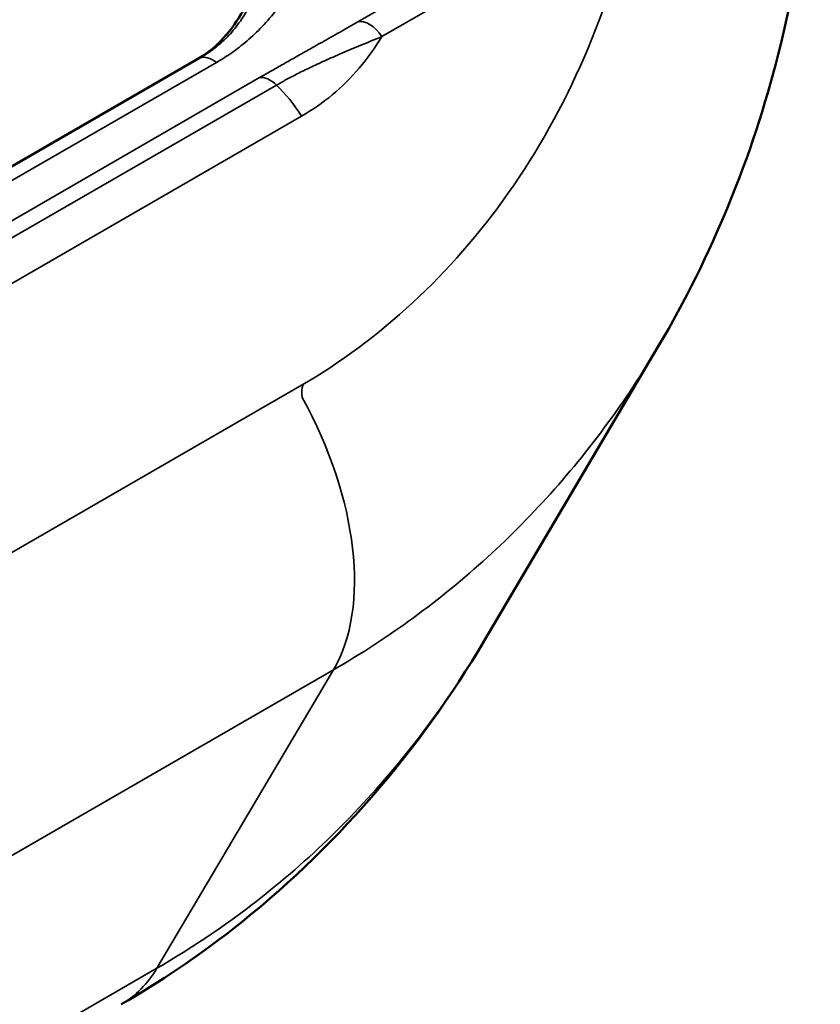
# Model space of a CAD drawing. Header units: millimetres. Extents: x 0 to 14369, y -869 to 2970.
# Tile 694 of 787: x 3671.05 to 3673.97, y 1806.07 to 1809.66. Entities that reach past the tile are written whole.
import ezdxf

# ---------------------------------------------------------------- set-up
doc = ezdxf.new("R2010")
doc.units = ezdxf.units.MM
doc.header["$LTSCALE"] = 10
doc.layers.add('Sichtbar (ISO)', color=7, linetype='Continuous', lineweight=50)
doc.layers.add('Sichtbar schmal (ISO)', color=7, linetype='Continuous', lineweight=35)

msp = doc.modelspace()

# ---------------------------------------------------------------- linework, layer by layer
at = {"layer": 'Sichtbar (ISO)'}
for p, q in [((3671.693, 1809.5099), (3663.9169, 1805.0204)), ((3671.7313, 1809.5186), (3671.7313, 1809.5186)), ((3672.743, 1807.3917), (3673.3787, 1808.4668)), ((3672.743, 1807.3917), (3672.7429, 1807.3916))]:
    msp.add_line(p, q, dxfattribs=at)
for points, knots in [([(3672.7693, 1813.5429), (3673.1039, 1813.1795), (3673.3795, 1812.7592), (3673.7674, 1811.8774), (3673.8869, 1811.4061), (3673.968, 1810.4644), (3673.9289, 1809.9825), (3673.7199, 1809.1556), (3673.5722, 1808.7942), (3673.3786, 1808.4668)], [0, 0, 0, 0, 0.1524689, 0.1524689, 0.302761, 0.302761, 0.4551149, 0.4551149, 0.5813848, 0.5813848, 0.5813848, 0.5813848]), ([(3671.6929, 1809.5099), (3671.7594, 1809.5483), (3671.8144, 1809.6039), (3671.8658, 1809.6932), (3671.8742, 1809.7096), (3671.882, 1809.7268)], [0, 0, 0, 0, 0.03909774, 0.03909774, 0.0473842, 0.0473842, 0.0473842, 0.0473842]), ([(3672.743, 1807.3915), (3672.5041, 1806.9875), (3672.1906, 1806.6251), (3671.6979, 1806.24), (3671.5616, 1806.1478), (3671.4197, 1806.0659)], [0, 0, 0, 0, 0.1545071, 0.1545071, 0.2095151, 0.2095151, 0.2095151, 0.2095151])]:
    msp.add_open_spline(points, degree=3, knots=knots, dxfattribs=at)
at = {"layer": 'Sichtbar schmal (ISO)'}
for p, q in [((3672.282, 1809.6489), (3673.2126, 1810.1862)), ((3672.3695, 1809.595), (3673.3001, 1810.1323)), ((3671.7062, 1809.5166), (3663.928, 1805.0259)), ((3671.7665, 1809.5006), (3663.9883, 1805.0098)), ((3664.1456, 1804.9546), (3671.9237, 1809.4453)), ((3664.2076, 1804.9276), (3671.9858, 1809.4184)), ((3672.0772, 1809.3048), (3664.2991, 1804.8142)), ((3664.989, 1804.2307), (3672.1023, 1808.338)), ((3665.122, 1803.203), (3672.193, 1807.2855)), ((3671.5499, 1806.1977), (3672.193, 1807.2855)), ((3671.5499, 1806.1977), (3664.4788, 1802.1152))]:
    msp.add_line(p, q, dxfattribs=at)
for centre, major_axis, ratio, start_param, end_param in [((3672.3239, 1809.5589), (-0.05, 0.0866), 0.57735, 4.796961, 6.131203), ((3671.893, 1809.1635), (-0.2, 0.3464), 0.57735, 6.218987, 6.283185), ((3671.7529, 1809.4283), (-0.05, 0.0866), 0.57735, 5.303877, 6.219022), ((3671.9625, 1809.3546), (-0.05, 0.0866), 0.577425, 5.163294, 6.078464), ((3671.8929, 1809.1635), (-0.2, 0.3464), 0.57735, 4.788155, 5.163338), ((3671.5628, 1808.0197), (0.5, -0.866), 0.57735, 0.314614, 1.536669), ((3670.9197, 1806.9319), (0.5, -0.866), 0.57735, 0.000015, 0.314614)]:
    msp.add_ellipse(centre, major_axis=major_axis, ratio=ratio, start_param=start_param, end_param=end_param, dxfattribs=at)
for points, knots in [([(3672.4713, 1810.5458), (3672.4352, 1810.5302), (3672.3951, 1810.51), (3672.3529, 1810.485), (3672.3108, 1810.46), (3672.2666, 1810.4301), (3672.2254, 1810.3953), (3672.1842, 1810.3605), (3672.146, 1810.3208), (3672.1152, 1810.2795), (3672.0845, 1810.2382), (3672.0609, 1810.1956), (3672.0416, 1810.1516), (3672.0224, 1810.1076), (3672.0075, 1810.0623), (3671.9943, 1810.0167), (3671.981, 1809.9712), (3671.969, 1809.9256), (3671.9568, 1809.8851), (3671.9447, 1809.8446), (3671.9327, 1809.8091), (3671.9205, 1809.7786), (3671.9082, 1809.7481), (3671.896, 1809.7224), (3671.8833, 1809.6994), (3671.8706, 1809.6764), (3671.8575, 1809.6561), (3671.8437, 1809.6378), (3671.83, 1809.6195), (3671.8157, 1809.6032), (3671.8009, 1809.5884), (3671.7961, 1809.5837), (3671.7913, 1809.5791), (3671.7864, 1809.5746), (3671.7761, 1809.5653), (3671.7656, 1809.5567), (3671.7548, 1809.5486), (3671.739, 1809.5367), (3671.7226, 1809.5261), (3671.7062, 1809.5166)], [0.0000013, 0.0000013, 0.0000013, 0.0000013, 0.0833333, 0.0833333, 0.0833333, 0.1666667, 0.1666667, 0.1666667, 0.25, 0.25, 0.25, 0.3333333, 0.3333333, 0.3333333, 0.4166667, 0.4166667, 0.4166667, 0.5, 0.5, 0.5, 0.5833333, 0.5833333, 0.5833333, 0.6666667, 0.6666667, 0.6666667, 0.75, 0.75, 0.75, 0.8333333, 0.8333333, 0.8333333, 0.8602248, 0.8602248, 0.8602248, 0.9166667, 0.9166667, 0.9166667, 0.9999962, 0.9999962, 0.9999962, 0.9999962]), ([(3672.4944, 1810.435), (3672.4673, 1810.4193), (3672.4392, 1810.4013), (3672.4096, 1810.3797), (3672.38, 1810.3581), (3672.349, 1810.3328), (3672.32, 1810.3042), (3672.291, 1810.2756), (3672.2643, 1810.2434), (3672.2419, 1810.2099), (3672.2196, 1810.1765), (3672.2015, 1810.1419), (3672.1854, 1810.1055), (3672.1692, 1810.0692), (3672.155, 1810.0311), (3672.14, 1809.9919), (3672.1249, 1809.9526), (3672.1091, 1809.912), (3672.0925, 1809.8749), (3672.0758, 1809.8378), (3672.0581, 1809.804), (3672.0405, 1809.7743), (3672.0229, 1809.7445), (3672.0053, 1809.7188), (3671.9875, 1809.6954), (3671.9697, 1809.672), (3671.9517, 1809.6509), (3671.9334, 1809.6317), (3671.9152, 1809.6125), (3671.8967, 1809.5951), (3671.8782, 1809.5792), (3671.8596, 1809.5634), (3671.8409, 1809.549), (3671.8223, 1809.536), (3671.8036, 1809.523), (3671.7849, 1809.5112), (3671.7665, 1809.5006)], [0.000002, 0.000002, 0.000002, 0.000002, 0.0833333, 0.0833333, 0.0833333, 0.1666667, 0.1666667, 0.1666667, 0.25, 0.25, 0.25, 0.3333333, 0.3333333, 0.3333333, 0.4166667, 0.4166667, 0.4166667, 0.5, 0.5, 0.5, 0.5833333, 0.5833333, 0.5833333, 0.6666667, 0.6666667, 0.6666667, 0.75, 0.75, 0.75, 0.8333333, 0.8333333, 0.8333333, 0.9166667, 0.9166667, 0.9166667, 1, 1, 1, 1]), ([(3673.3001, 1810.1323), (3673.2574, 1809.9255), (3673.197, 1809.7324), (3673.1215, 1809.5526), (3673.0459, 1809.3727), (3672.9551, 1809.2059), (3672.8515, 1809.0544), (3672.7479, 1808.9029), (3672.6315, 1808.7666), (3672.5061, 1808.6472), (3672.3806, 1808.5277), (3672.2461, 1808.4251), (3672.1023, 1808.338)], [0, 0, 0, 0, 0.25, 0.25, 0.25, 0.5, 0.5, 0.5, 0.75, 0.75, 0.75, 1, 1, 1, 1]), ([(3671.9237, 1809.4453), (3671.9351, 1809.4519), (3671.9592, 1809.4657), (3671.9991, 1809.4884), (3672.0442, 1809.514), (3672.0949, 1809.5425), (3672.1519, 1809.5747), (3672.2144, 1809.6101), (3672.2591, 1809.6357), (3672.282, 1809.6489)], [0.0000001, 0.0000001, 0.0000001, 0.0000001, 0.1428571, 0.2857143, 0.4285714, 0.5714286, 0.7142857, 0.8571429, 0.9999966, 0.9999966, 0.9999966, 0.9999966]), ([(3672.3695, 1809.595), (3672.3445, 1809.5536), (3672.2893, 1809.4769), (3672.1913, 1809.3799), (3672.1168, 1809.3277), (3672.0772, 1809.3048)], [0, 0, 0, 0, 0.3333333, 0.6666667, 0.9999957, 0.9999957, 0.9999957, 0.9999957]), ([(3672.193, 1807.2855), (3672.3942, 1807.4017), (3672.5825, 1807.5395), (3672.754, 1807.6959), (3672.9256, 1807.8523), (3673.0807, 1808.0271), (3673.2187, 1808.2208), (3673.275, 1808.2998), (3673.3284, 1808.3819), (3673.3786, 1808.4668)], [0, 0, 0, 0, 0.1111111, 0.1111111, 0.1111111, 0.2222222, 0.2222222, 0.2222222, 0.2675363, 0.2675363, 0.2675363, 0.2675363]), ([(3672.0837, 1808.3273), (3672.083, 1808.326), (3672.0824, 1808.3247), (3672.0819, 1808.3232), (3672.0782, 1808.3133), (3672.0775, 1808.2985), (3672.0796, 1808.2787)], [0.4260796, 0.4260796, 0.4260796, 0.4260796, 0.5, 0.5, 0.5, 0.9995236, 0.9995236, 0.9995236, 0.9995236]), ([(3672.7429, 1807.3916), (3672.7048, 1807.3271), (3672.6647, 1807.2638), (3672.6226, 1807.2019), (3672.4815, 1806.9945), (3672.3183, 1806.803), (3672.1381, 1806.6343), (3671.9579, 1806.4656), (3671.7609, 1806.3196), (3671.5499, 1806.1977)], [0.7446367, 0.7446367, 0.7446367, 0.7446367, 0.7777778, 0.7777778, 0.7777778, 0.8888889, 0.8888889, 0.8888889, 1, 1, 1, 1])]:
    msp.add_open_spline(points, degree=3, knots=knots, dxfattribs=at)
msp.add_open_spline([(3671.9858, 1809.4184), (3671.9968, 1809.4247), (3672.0203, 1809.4379), (3672.0603, 1809.4589), (3672.1068, 1809.4818), (3672.1606, 1809.5067), (3672.2227, 1809.534), (3672.2924, 1809.5635), (3672.3432, 1809.5843), (3672.3695, 1809.595)], degree=3, dxfattribs=at)

doc.saveas('drawing.dxf')
